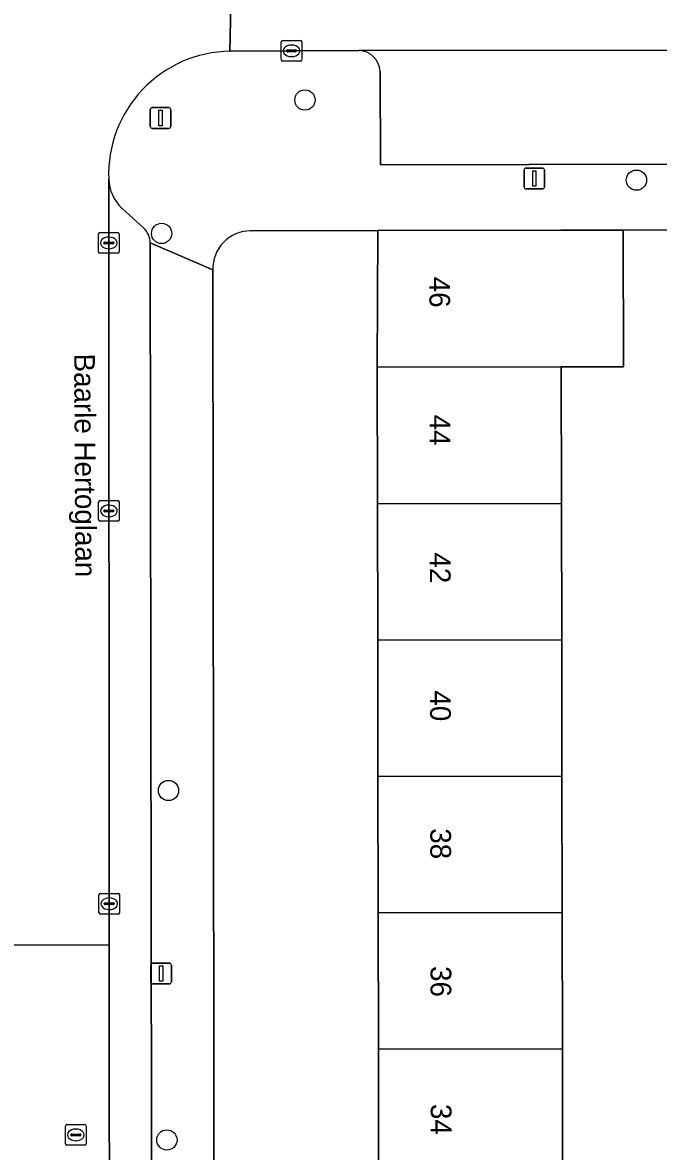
# Model space of a CAD drawing. Extents: x 160732 to 162107, y 387428 to 388479.
# Drawn here: x 161157.5 to 161188.2, y 387849.6 to 387904 of the extents above; entities that cross this region are included whole.
import ezdxf

# ---------------------------------------------------------------- set-up
doc = ezdxf.new("R2010")
doc.units = 0
for name, color, linetype in [('IMGEO_Boom', 7, 'Continuous'), ('IMGEO_Erf', 7, 'Continuous'), ('IMGEO_Kolk', 7, 'Continuous'), ('IMGEO_Lichtmast', 7, 'Continuous'), ('IMGEO_Openbare_ruimte_label', 7, 'Continuous'), ('IMGEO_Pand', 7, 'Continuous'), ('IMGEO_Pand_nummerreeks', 7, 'Continuous'), ('IMGEO_Parkeervlak_open', 7, 'Continuous'), ('IMGEO_Rijbaan_lokaal_open', 7, 'Continuous'), ('IMGEO_Rioolput', 7, 'Continuous'), ('IMGEO_Voetpad_open', 7, 'Continuous')]:
    doc.layers.add(name, color=color, linetype=linetype)

msp = doc.modelspace()

# ---------------------------------------------------------------- linework, layer by layer
at = {"layer": 'IMGEO_Boom'}
for centre in [(161171.166, 387900.231), (161187.145, 387896.368), (161164.255, 387893.801), (161164.585, 387866.951), (161164.508, 387850.107)]:
    msp.add_circle(centre, 0.489, dxfattribs=at)
at = {"layer": 'IMGEO_Erf'}
for points in [[(161174.672, 387874.202), (161174.661, 387880.77), (161174.65, 387887.347), (161174.678, 387893.937), (161168.542, 387893.923)], [(161191.248, 387893.975), (161186.511, 387893.961), (161186.523, 387887.368), (161183.52, 387887.363), (161183.531, 387880.786), (161183.543, 387874.219), (161183.554, 387867.642), (161183.565, 387861.074), (161183.576, 387854.497), (161183.587, 387847.92)], [(161166.725, 387892.043), (161166.784, 387841.036), (161174.729, 387841.045), (161174.717, 387847.903), (161174.706, 387854.48), (161174.695, 387861.058), (161174.684, 387867.625), (161174.672, 387874.202)]]:
    msp.add_lwpolyline(points, dxfattribs=at)
msp.add_arc((161168.545, 387892.102), 1.821, 90.0896, 181.863, dxfattribs=at)
at = {"layer": 'IMGEO_Kolk'}
for p, q in [((161170.019, 387902.175), (161170.019, 387903.027)), ((161170.094, 387903.101), (161170.946, 387903.101)), ((161170.321, 387902.644), (161170.719, 387902.644)), ((161170.507, 387902.881), (161170.532, 387902.881)), ((161171.02, 387903.027), (161171.02, 387902.175)), ((161170.946, 387902.101), (161170.094, 387902.101)), ((161170.278, 387902.595), (161170.278, 387902.607)), ((161170.716, 387902.558), (161170.318, 387902.558)), ((161170.53, 387902.321), (161170.505, 387902.321)), ((161170.762, 387902.607), (161170.762, 387902.595)), ((161161.207, 387892.916), (161161.207, 387893.768)), ((161161.282, 387893.842), (161162.134, 387893.842)), ((161161.509, 387893.385), (161161.907, 387893.385)), ((161161.695, 387893.622), (161161.72, 387893.622)), ((161162.208, 387893.768), (161162.208, 387892.916)), ((161162.134, 387892.842), (161161.282, 387892.842)), ((161161.466, 387893.336), (161161.466, 387893.348)), ((161161.904, 387893.299), (161161.506, 387893.299)), ((161161.718, 387893.062), (161161.693, 387893.062)), ((161161.95, 387893.348), (161161.95, 387893.336)), ((161161.289, 387880.925), (161162.141, 387880.925)), ((161161.214, 387879.999), (161161.214, 387880.851)), ((161161.473, 387880.419), (161161.473, 387880.431)), ((161161.911, 387880.382), (161161.513, 387880.382)), ((161161.516, 387880.468), (161161.914, 387880.468)), ((161161.702, 387880.705), (161161.727, 387880.705)), ((161161.957, 387880.431), (161161.957, 387880.419)), ((161162.215, 387880.851), (161162.215, 387879.999)), ((161162.141, 387879.925), (161161.289, 387879.925)), ((161161.725, 387880.145), (161161.7, 387880.145)), ((161161.23, 387861.067), (161161.23, 387861.919)), ((161161.305, 387861.993), (161162.157, 387861.993)), ((161162.231, 387861.919), (161162.231, 387861.067)), ((161161.489, 387861.487), (161161.489, 387861.499)), ((161161.927, 387861.45), (161161.529, 387861.45)), ((161161.532, 387861.536), (161161.93, 387861.536)), ((161161.718, 387861.773), (161161.743, 387861.773)), ((161161.973, 387861.499), (161161.973, 387861.487)), ((161162.157, 387860.993), (161161.305, 387860.993)), ((161161.741, 387861.213), (161161.716, 387861.213))]:
    msp.add_line(p, q, dxfattribs=at)
for points in [[(161170.019, 387902.175), (161170.019, 387903.027)], [(161170.094, 387903.101), (161170.946, 387903.101)], [(161171.02, 387903.027), (161171.02, 387902.175)], [(161170.946, 387902.101), (161170.094, 387902.101)], [(161161.207, 387892.916), (161161.207, 387893.768)], [(161161.282, 387893.842), (161162.134, 387893.842)], [(161162.208, 387893.768), (161162.208, 387892.916)], [(161162.134, 387892.842), (161161.282, 387892.842)], [(161161.289, 387880.925), (161162.141, 387880.925)], [(161161.214, 387879.999), (161161.214, 387880.851)], [(161162.215, 387880.851), (161162.215, 387879.999)], [(161162.141, 387879.925), (161161.289, 387879.925)], [(161161.23, 387861.067), (161161.23, 387861.919)], [(161161.305, 387861.993), (161162.157, 387861.993)], [(161162.231, 387861.919), (161162.231, 387861.067)], [(161162.157, 387860.993), (161161.305, 387860.993)]]:
    msp.add_lwpolyline(points, dxfattribs=at)
for centre, radius, start, end in [((161170.096, 387903.025), 0.0765, 91.552, 178.448), ((161170.096, 387903.025), 0.0765, 91.552, 178.448), ((161170.318, 387902.604), 0.0403, 85.8775, 175.7526), ((161170.723, 387902.606), 0.0386, 1.7309, 96.639), ((161170.944, 387903.025), 0.0765, 1.552, 88.448), ((161170.944, 387903.025), 0.0765, 1.552, 88.448), ((161170.096, 387902.177), 0.0765, 181.552, 268.448), ((161170.096, 387902.177), 0.0765, 181.552, 268.448), ((161170.315, 387902.594), 0.0366, 178.938, 274.7102), ((161170.719, 387902.601), 0.043, 264.8664, 352.4533), ((161170.944, 387902.177), 0.0765, 271.552, 358.448), ((161170.944, 387902.177), 0.0765, 271.552, 358.448), ((161161.284, 387893.766), 0.0765, 91.552, 178.448), ((161161.284, 387893.766), 0.0765, 91.552, 178.448), ((161161.506, 387893.345), 0.0403, 85.8775, 175.7526), ((161161.911, 387893.347), 0.0386, 1.7309, 96.639), ((161162.132, 387893.766), 0.0765, 1.552, 88.448), ((161162.132, 387893.766), 0.0765, 1.552, 88.448), ((161161.284, 387892.918), 0.0765, 181.552, 268.448), ((161161.284, 387892.918), 0.0765, 181.552, 268.448), ((161161.503, 387893.335), 0.0366, 178.938, 274.7102), ((161161.907, 387893.342), 0.043, 264.8664, 352.4533), ((161162.132, 387892.918), 0.0765, 271.552, 358.448), ((161162.132, 387892.918), 0.0765, 271.552, 358.448), ((161161.291, 387880.849), 0.0765, 91.552, 178.448), ((161161.291, 387880.849), 0.0765, 91.552, 178.448), ((161162.139, 387880.849), 0.0765, 1.552, 88.448), ((161162.139, 387880.849), 0.0765, 1.552, 88.448), ((161161.513, 387880.428), 0.0403, 85.8775, 175.7526), ((161161.51, 387880.418), 0.0366, 178.938, 274.7102), ((161161.914, 387880.425), 0.043, 264.8664, 352.4533), ((161161.918, 387880.43), 0.0386, 1.7309, 96.639), ((161161.291, 387880.001), 0.0765, 181.552, 268.448), ((161161.291, 387880.001), 0.0765, 181.552, 268.448), ((161162.139, 387880.001), 0.0765, 271.552, 358.448), ((161162.139, 387880.001), 0.0765, 271.552, 358.448), ((161161.307, 387861.917), 0.0765, 91.552, 178.448), ((161161.307, 387861.917), 0.0765, 91.552, 178.448), ((161162.155, 387861.917), 0.0765, 1.552, 88.448), ((161162.155, 387861.917), 0.0765, 1.552, 88.448), ((161161.529, 387861.496), 0.0403, 85.8775, 175.7526), ((161161.526, 387861.486), 0.0366, 178.938, 274.7102), ((161161.93, 387861.493), 0.043, 264.8664, 352.4533), ((161161.934, 387861.498), 0.0386, 1.7309, 96.639), ((161161.307, 387861.069), 0.0765, 181.552, 268.448), ((161161.307, 387861.069), 0.0765, 181.552, 268.448), ((161162.155, 387861.069), 0.0765, 271.552, 358.448), ((161162.155, 387861.069), 0.0765, 271.552, 358.448)]:
    msp.add_arc(centre, radius, start, end, dxfattribs=at)
for centre, major_axis, ratio, start_param, end_param in [((161170.506, 387902.601), (-0.387, 0.002), 0.722429, 4.712389, 7.853982), ((161170.531, 387902.601), (-0.39, 0.002), 0.717154, 1.570796, 4.712389), ((161161.694, 387893.342), (-0.387, 0.002), 0.722429, 4.712389, 7.853982), ((161161.719, 387893.342), (-0.39, 0.002), 0.717154, 1.570796, 4.712389), ((161161.701, 387880.425), (-0.387, 0.002), 0.722429, 4.712389, 7.853982), ((161161.726, 387880.425), (-0.39, 0.002), 0.717154, 1.570796, 4.712389), ((161161.717, 387861.493), (-0.387, 0.002), 0.722429, 4.712389, 7.853982), ((161161.742, 387861.493), (-0.39, 0.002), 0.717154, 1.570796, 4.712389)]:
    msp.add_ellipse(centre, major_axis=major_axis, ratio=ratio, start_param=start_param, end_param=end_param, dxfattribs=at)
at = {"layer": 'IMGEO_Lichtmast'}
for p, q in [((161163.703, 387898.963), (161163.703, 387899.763)), ((161163.703, 387899.763), (161163.703, 387898.963)), ((161163.803, 387899.863), (161164.593, 387899.863)), ((161164.593, 387899.863), (161163.803, 387899.863)), ((161164.693, 387899.763), (161164.693, 387898.963)), ((161164.693, 387898.963), (161164.693, 387899.763)), ((161164.593, 387898.863), (161163.803, 387898.863)), ((161163.803, 387898.863), (161164.593, 387898.863)), ((161181.727, 387896.048), (161181.727, 387896.848)), ((161181.727, 387896.848), (161181.727, 387896.048)), ((161181.827, 387896.948), (161182.617, 387896.948)), ((161182.617, 387896.948), (161181.827, 387896.948)), ((161182.717, 387896.848), (161182.717, 387896.048)), ((161182.717, 387896.048), (161182.717, 387896.848)), ((161182.617, 387895.948), (161181.827, 387895.948)), ((161181.827, 387895.948), (161182.617, 387895.948)), ((161163.839, 387858.631), (161164.629, 387858.631)), ((161164.629, 387858.631), (161163.839, 387858.631)), ((161163.739, 387857.731), (161163.739, 387858.531)), ((161163.739, 387858.531), (161163.739, 387857.731)), ((161164.729, 387858.531), (161164.729, 387857.731)), ((161164.729, 387857.731), (161164.729, 387858.531)), ((161164.629, 387857.631), (161163.839, 387857.631)), ((161163.839, 387857.631), (161164.629, 387857.631))]:
    msp.add_line(p, q, dxfattribs=at)
for points in [[(161164.123, 387899.738), (161164.273, 387899.738), (161164.273, 387898.988), (161164.123, 387898.988), (161164.123, 387899.738)], [(161182.147, 387896.823), (161182.297, 387896.823), (161182.297, 387896.073), (161182.147, 387896.073), (161182.147, 387896.823)], [(161164.159, 387858.506), (161164.309, 387858.506), (161164.309, 387857.756), (161164.159, 387857.756), (161164.159, 387858.506)]]:
    msp.add_lwpolyline(points, dxfattribs=at)
for centre, start, end in [((161163.803, 387899.763), 90, 180), ((161163.803, 387899.763), 90, 180), ((161164.593, 387899.763), 0, 90), ((161164.593, 387899.763), 360, 90), ((161163.803, 387898.963), 180, 270), ((161163.803, 387898.963), 180, 270), ((161164.593, 387898.963), 270, 0), ((161164.593, 387898.963), 270, 0), ((161181.827, 387896.848), 90, 180), ((161181.827, 387896.848), 90, 180), ((161182.617, 387896.848), 0, 90), ((161182.617, 387896.848), 360, 90), ((161181.827, 387896.048), 180, 270), ((161181.827, 387896.048), 180, 270), ((161182.617, 387896.048), 270, 0), ((161182.617, 387896.048), 270, 0), ((161163.839, 387858.531), 90, 180), ((161163.839, 387858.531), 90, 180), ((161164.629, 387858.531), 0, 90), ((161164.629, 387858.531), 360, 90), ((161163.839, 387857.731), 180, 270), ((161163.839, 387857.731), 180, 270), ((161164.629, 387857.731), 270, 0), ((161164.629, 387857.731), 270, 0)]:
    msp.add_arc(centre, 0.1, start, end, dxfattribs=at)
at = {"layer": 'IMGEO_Pand'}
for points in [[(161186.511, 387893.961), (161183.508, 387893.956), (161174.678, 387893.937), (161174.65, 387887.347), (161183.52, 387887.363), (161186.523, 387887.368)], [(161174.65, 387887.347), (161174.661, 387880.77), (161183.531, 387880.786), (161183.52, 387887.363)], [(161183.543, 387874.219), (161183.531, 387880.786), (161174.661, 387880.77), (161174.672, 387874.202)], [(161174.672, 387874.202), (161174.684, 387867.625), (161183.554, 387867.642), (161183.543, 387874.219)], [(161174.684, 387867.625), (161174.695, 387861.058), (161183.565, 387861.074), (161183.554, 387867.642)], [(161183.576, 387854.497), (161183.565, 387861.074), (161174.695, 387861.058), (161174.706, 387854.48)], [(161174.706, 387854.48), (161174.717, 387847.903), (161183.587, 387847.92), (161183.576, 387854.497)]]:
    msp.add_lwpolyline(points, close=True, dxfattribs=at)
at = {"layer": 'IMGEO_Parkeervlak_open'}
for points in [[(161174.787, 387901.608), (161174.805, 387897.107), (161210.557, 387897.189), (161210.509, 387902.644), (161173.756, 387902.617)], [(161161.702, 387896.422), (161161.733, 387859.513), (161161.745, 387840.463), (161161.851, 387819.357)], [(161163.399, 387894.059), (161162.334, 387895.022)], [(161163.798, 387822.532), (161163.794, 387836.409), (161163.778, 387839.41), (161163.778, 387839.554), (161163.709, 387893.342)]]:
    msp.add_lwpolyline(points, dxfattribs=at)
for centre, radius, start, end in [((161173.731, 387901.56), 1.057, 2.5966, 88.6391), ((161163.71, 387896.486), 2.009, 181.8185, 226.773), ((161162.683, 387893.324), 1.026, 0.999, 45.7641)]:
    msp.add_arc(centre, radius, start, end, dxfattribs=at)
at = {"layer": 'IMGEO_Rijbaan_lokaal_open'}
for points in [[(161161.627, 387913.926), (161161.627, 387913.997), (161161.618, 387942.56), (161156.704, 387942.547), (161156.776, 387906.254), (161156.817, 387879.896), (161156.803, 387874.965), (161156.836, 387859.504), (161161.733, 387859.513), (161161.702, 387896.422)], [(161167.547, 387902.579), (161167.655, 387907.748)], [(161161.733, 387859.513), (161156.836, 387859.504), (161156.809, 387858.666)], [(161156.862, 387841.654), (161156.899, 387840.447), (161161.745, 387840.463), (161161.733, 387859.513)]]:
    msp.add_lwpolyline(points, dxfattribs=at)
msp.add_lwpolyline([(161167.547, 387902.579), (161173.756, 387902.617), (161210.509, 387902.644), (161210.557, 387897.189), (161217.603, 387897.233), (161217.608, 387907.852), (161167.655, 387907.748)], close=True, dxfattribs=at)
msp.add_arc((161167.632, 387896.646), 5.934, 90.8174, 182.1608, dxfattribs=at)
at = {"layer": 'IMGEO_Rioolput'}
for p, q in [((161159.616, 387849.925), (161159.616, 387850.777)), ((161159.691, 387850.851), (161160.543, 387850.851)), ((161159.918, 387850.394), (161160.316, 387850.394)), ((161160.104, 387850.631), (161160.129, 387850.631)), ((161160.617, 387850.777), (161160.617, 387849.925)), ((161160.543, 387849.851), (161159.691, 387849.851)), ((161159.875, 387850.345), (161159.875, 387850.357)), ((161160.313, 387850.308), (161159.915, 387850.308)), ((161160.127, 387850.071), (161160.102, 387850.071)), ((161160.359, 387850.357), (161160.359, 387850.345))]:
    msp.add_line(p, q, dxfattribs=at)
for points in [[(161159.616, 387849.925), (161159.616, 387850.777)], [(161159.691, 387850.851), (161160.543, 387850.851)], [(161160.617, 387850.777), (161160.617, 387849.925)], [(161160.543, 387849.851), (161159.691, 387849.851)]]:
    msp.add_lwpolyline(points, dxfattribs=at)
for centre, radius, start, end in [((161159.693, 387850.775), 0.0765, 91.552, 178.448), ((161159.693, 387850.775), 0.0765, 91.552, 178.448), ((161159.915, 387850.354), 0.0403, 85.8775, 175.7526), ((161160.32, 387850.356), 0.0386, 1.7309, 96.639), ((161160.541, 387850.775), 0.0765, 1.552, 88.448), ((161160.541, 387850.775), 0.0765, 1.552, 88.448), ((161159.693, 387849.927), 0.0765, 181.552, 268.448), ((161159.693, 387849.927), 0.0765, 181.552, 268.448), ((161159.912, 387850.344), 0.0366, 178.938, 274.7102), ((161160.316, 387850.351), 0.043, 264.8664, 352.4533), ((161160.541, 387849.927), 0.0765, 271.552, 358.448), ((161160.541, 387849.927), 0.0765, 271.552, 358.448)]:
    msp.add_arc(centre, radius, start, end, dxfattribs=at)
for centre, major_axis, ratio, start_param, end_param in [((161160.103, 387850.351), (-0.387, 0.002), 0.722429, 4.712389, 7.853982), ((161160.128, 387850.351), (-0.39, 0.002), 0.717154, 1.570796, 4.712389)]:
    msp.add_ellipse(centre, major_axis=major_axis, ratio=ratio, start_param=start_param, end_param=end_param, dxfattribs=at)
at = {"layer": 'IMGEO_Voetpad_open'}
for points in [[(161173.756, 387902.617), (161167.547, 387902.579)], [(161217.603, 387897.233), (161210.557, 387897.189), (161174.805, 387897.107), (161174.787, 387901.608)], [(161162.334, 387895.022), (161163.399, 387894.059)], [(161168.542, 387893.923), (161174.678, 387893.937), (161183.508, 387893.956), (161186.511, 387893.961), (161191.248, 387893.975), (161193.887, 387893.979), (161195.054, 387893.991), (161195.475, 387893.996), (161197.923, 387893.987), (161205.807, 387894.004), (161213.657, 387894.023), (161215.597, 387894.058)], [(161163.709, 387893.342), (161166.725, 387892.043)], [(161166.786, 387839.612), (161166.784, 387841.036), (161166.725, 387892.043), (161163.709, 387893.342), (161163.778, 387839.554), (161163.778, 387839.41), (161164.845, 387839.418), (161164.866, 387836.404), (161163.794, 387836.409), (161163.798, 387822.532)]]:
    msp.add_lwpolyline(points, dxfattribs=at)
for centre, radius, start, end in [((161167.632, 387896.646), 5.934, 90.8174, 182.1608), ((161173.731, 387901.56), 1.057, 2.5966, 88.6391), ((161163.71, 387896.486), 2.009, 181.8185, 226.773), ((161162.683, 387893.324), 1.026, 0.999, 45.7641), ((161168.545, 387892.102), 1.821, 90.0896, 181.863)]:
    msp.add_arc(centre, radius, start, end, dxfattribs=at)

# ---------------------------------------------------------------- texts
at = {"layer": 'IMGEO_Openbare_ruimte_label'}
msp.add_text('Baarle Hertoglaan', height=1, rotation=270.3438, dxfattribs=at).set_placement((161160.037, 387888.006))
at = {"layer": 'IMGEO_Pand_nummerreeks'}
for s, rotation, p in [('46', 270.0972, (161177.163, 387891.712)), ('44', 270.0981, (161177.173, 387885.067)), ('42', 270.0981, (161177.184, 387878.425)), ('40', 270.0981, (161177.196, 387871.774)), ('38', 270.0981, (161177.207, 387865.129)), ('36', 270.0981, (161177.219, 387858.487)), ('34', 270.0981, (161177.23, 387851.842))]:
    msp.add_text(s, height=1, rotation=rotation, dxfattribs=at).set_placement(p)

doc.saveas('drawing.dxf')
